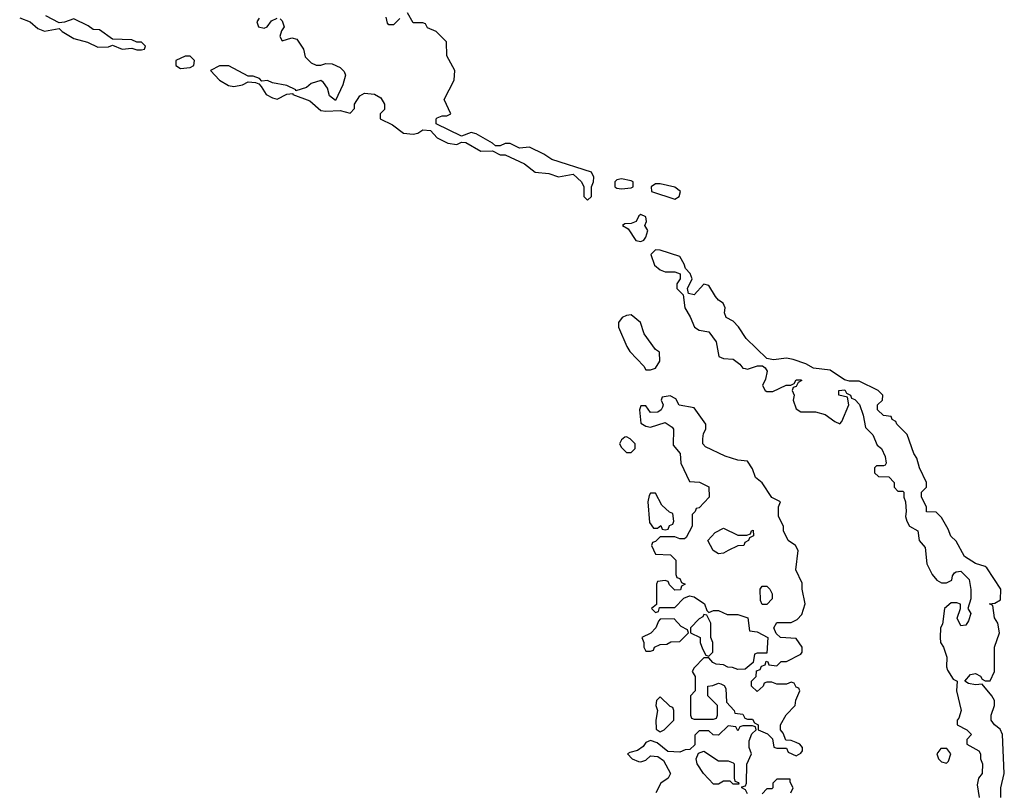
# Model space of a CAD drawing. Header units: inches. Extents: x 2701323 to 2964515, y 494916 to 722124.
# Tile 643 of 656: x 2922527 to 2926589, y 680536 to 683719. Entities that reach past the tile are written whole.
import ezdxf

# ---------------------------------------------------------------- set-up
doc = ezdxf.new("R2010")
doc.units = ezdxf.units.IN
doc.header["$MEASUREMENT"] = 0
doc.layers.add('C9628', color=7, linetype='Continuous')

msp = doc.modelspace()

# ---------------------------------------------------------------- linework, layer by layer
at = {"layer": 'C9628', "color": 2, "elevation": 2}
for points in [[(2923602, 683722), (2923610, 683714), (2923618, 683690), (2923607.1, 683672.9), (2923601, 683650), (2923610, 683632), (2923650, 683644.7), (2923670, 683638), (2923698, 683598), (2923705.2, 683565.2), (2923730, 683541), (2923750, 683531.3), (2923770, 683531.3), (2923790, 683538), (2923816.9, 683536.9), (2923850, 683522), (2923865.4, 683505.4), (2923871.3, 683490), (2923861, 683450), (2923830, 683386), (2923804.7, 683404.7), (2923796.5, 683436.5), (2923780.4, 683460.4), (2923770, 683468), (2923730, 683455.3), (2923710, 683439), (2923666, 683426), (2923666, 683430), (2923630, 683448), (2923570, 683458), (2923550, 683468), (2923526, 683466), (2923516.4, 683476.4), (2923490, 683486), (2923470, 683486), (2923390, 683528.7), (2923351.6, 683528.4), (2923314, 683510), (2923352, 683470), (2923388, 683448), (2923410, 683444), (2923446, 683450), (2923470, 683462), (2923499.6, 683459.6), (2923514, 683454), (2923523.6, 683443.6), (2923544.7, 683410), (2923570, 683396), (2923590, 683391), (2923630, 683412), (2923654, 683414), (2923654, 683410), (2923724.5, 683384.5), (2923770, 683344.7), (2923790, 683342), (2923850, 683344.7), (2923890, 683334), (2923908, 683352), (2923908.7, 683370), (2923930, 683404.7), (2923950, 683416), (2923991.3, 683411.3), (2924016.9, 683396.9), (2924032, 683370), (2924031.6, 683348.4), (2924014, 683330), (2924014, 683310), (2924065.4, 683285.4), (2924110, 683251.3), (2924150, 683246.8), (2924170, 683251.3), (2924190, 683264.7), (2924222, 683262), (2924250, 683232), (2924294, 683210), (2924330, 683204.7), (2924350, 683214), (2924367.3, 683212.7), (2924430, 683176), (2924478, 683178), (2924510, 683162), (2924530, 683162), (2924610, 683124.7), (2924654, 683090), (2924710, 683084.7), (2924750, 683071), (2924810, 683082), (2924844.7, 683050), (2924854, 683030), (2924854, 682990), (2924870, 682974), (2924886, 682990), (2924886, 683030), (2924894, 683050), (2924895.3, 683070), (2924886, 683090), (2924722, 683142), (2924690, 683164), (2924630, 683193.2), (2924588.7, 683188.7), (2924550, 683208), (2924530, 683208), (2924510, 683198), (2924490, 683198), (2924478, 683210), (2924410, 683248.7), (2924390, 683253.2), (2924350, 683238), (2924246, 683290), (2924246, 683310), (2924250, 683314), (2924270, 683322), (2924290, 683322), (2924306, 683330), (2924278, 683390), (2924319, 683470), (2924322, 683510), (2924288.7, 683570), (2924287.3, 683627.3), (2924246, 683670), (2924210, 683686), (2924202, 683702), (2924190, 683706), (2924150, 683706), (2924127.3, 683747.3)], [(2922527.3, 683727.3), (2922570.7, 683710.7), (2922602, 683682), (2922630, 683671.3), (2922690, 683682), (2922702, 683670), (2922750, 683641), (2922806.4, 683626.4), (2922850, 683606), (2922893.6, 683606.4), (2922910, 683614), (2922950, 683598), (2922990, 683602), (2923010, 683594), (2923030, 683594), (2923042, 683598), (2923046, 683610), (2923030, 683626), (2923010, 683626), (2922990, 683635.3), (2922910, 683638), (2922856.5, 683676.5), (2922830, 683679), (2922810, 683694), (2922750, 683722), (2922711.6, 683708.4), (2922690, 683706), (2922634.6, 683734.6)], [(2923514.8, 683725.2), (2923506, 683710), (2923512, 683690), (2923535.5, 683684.5), (2923548, 683690), (2923565.6, 683714.4), (2923590, 683724.7)], [(2924096, 683724), (2924070, 683698), (2924050, 683698), (2924045.2, 683705.2), (2924039, 683730)], [(2926575.3, 680510), (2926575.3, 680550), (2926589, 680610), (2926581.2, 680770), (2926572, 680792), (2926548, 680810), (2926535.3, 680830), (2926535.3, 680850), (2926548, 680890), (2926548, 680910), (2926538, 680930), (2926498, 680978), (2926470, 680975.3), (2926441.2, 680981.2), (2926426, 680990), (2926450, 681018), (2926470, 681022), (2926490.8, 681010.8), (2926498, 680998), (2926510, 680991.3), (2926530, 680992), (2926548.7, 681030), (2926548, 681130), (2926568.7, 681190), (2926562, 681230), (2926548, 681252), (2926542, 681302), (2926528, 681310), (2926550, 681312), (2926573.6, 681326.4), (2926575.3, 681370), (2926517.5, 681457.5), (2926510, 681464), (2926470, 681475.3), (2926425.2, 681505.2), (2926390, 681568), (2926368.7, 681588.7), (2926358, 681618), (2926330, 681666), (2926307.3, 681687.3), (2926268.7, 681688.7), (2926268, 681710), (2926248, 681750), (2926248, 681770), (2926268, 681790), (2926268.7, 681810), (2926239, 681870), (2926228.7, 681910), (2926215.3, 681930), (2926188.4, 682008.4), (2926146, 682050), (2926142, 682062), (2926126, 682070), (2926122, 682082), (2926090, 682086), (2926066, 682110), (2926066, 682130), (2926086, 682150), (2926088, 682170), (2926068, 682190), (2925990, 682228), (2925950, 682228), (2925930, 682234), (2925870, 682273.2), (2925802, 682282), (2925770, 682299), (2925717.5, 682317.5), (2925690, 682322.7), (2925636.5, 682316.5), (2925610, 682322), (2925524.1, 682404.1), (2925491.9, 682451.9), (2925470, 682475.3), (2925442, 682490), (2925435.3, 682510), (2925438, 682530), (2925429, 682549), (2925410, 682562), (2925397.5, 682577.5), (2925370, 682622), (2925350, 682628), (2925310, 682584), (2925286, 682590), (2925282, 682610), (2925302, 682650), (2925292.5, 682672.5), (2925273.2, 682693.2), (2925269, 682710), (2925250, 682742), (2925170, 682768.7), (2925150, 682769), (2925131, 682750), (2925146.2, 682706.2), (2925170, 682686.8), (2925190, 682678.8), (2925230, 682678.8), (2925251.3, 682671.3), (2925252, 682650), (2925238, 682630), (2925238, 682610), (2925264.7, 682584.7), (2925270.8, 682530), (2925293.2, 682493.2), (2925310.9, 682450.9), (2925330, 682438), (2925370, 682431), (2925401, 682390), (2925412, 682330), (2925430, 682321), (2925470, 682318), (2925498, 682298), (2925510, 682282), (2925519.6, 682279.6), (2925530, 682278), (2925571, 682291), (2925591.2, 682291.1), (2925602.8, 682282.8), (2925610.9, 682269.1), (2925604, 682236), (2925592, 682210), (2925602, 682190), (2925610, 682184.7), (2925634.6, 682185.4), (2925688.8, 682211.1), (2925708, 682212), (2925722, 682218), (2925730, 682234), (2925750, 682234), (2925754, 682230), (2925738, 682222), (2925730, 682206), (2925718, 682202), (2925714, 682190), (2925722, 682170), (2925718, 682150), (2925730, 682114), (2925750, 682101), (2925810, 682102), (2925850, 682091), (2925890, 682061), (2925910, 682052), (2925919, 682061), (2925948, 682130), (2925942, 682162), (2925906, 682170), (2925906, 682190), (2925931.6, 682191.6), (2925938, 682178), (2925954, 682170), (2925958, 682158), (2925972.7, 682152.7), (2925991.6, 682131.6), (2926007.1, 682087.1), (2926016.9, 682036.9), (2926046, 682006), (2926064, 681964), (2926082, 681950), (2926096.9, 681916.9), (2926102, 681890), (2926098, 681882), (2926090, 681878), (2926062, 681878), (2926054, 681870), (2926054, 681850), (2926070, 681834), (2926112.7, 681832.7), (2926134, 681810), (2926134, 681790), (2926150, 681774), (2926170, 681774), (2926174, 681770), (2926174, 681750), (2926182, 681730), (2926184.7, 681690), (2926181, 681670), (2926186.8, 681650), (2926198, 681630), (2926232, 681610), (2926238, 681570), (2926262, 681542), (2926270, 681474), (2926292, 681430), (2926310, 681406.8), (2926330, 681396), (2926350, 681396), (2926372.5, 681407.5), (2926375.3, 681424.7), (2926383.1, 681436.9), (2926390, 681442), (2926410, 681444.7), (2926444.7, 681410), (2926451.2, 681368.9), (2926451.3, 681330), (2926438, 681290), (2926451, 681270), (2926440.7, 681239.3), (2926430, 681222), (2926410, 681218), (2926394, 681250), (2926408.7, 681290), (2926408, 681308), (2926393.6, 681313.6), (2926370, 681314), (2926342.8, 681290), (2926334, 681226), (2926326, 681210), (2926324.7, 681170), (2926326, 681150), (2926338, 681130), (2926352, 681090), (2926351, 681050), (2926355.3, 681035.3), (2926378, 680998), (2926394, 680990), (2926392, 680950), (2926411, 680870), (2926402, 680838), (2926394, 680830), (2926394, 680810), (2926434, 680790), (2926454, 680770), (2926434, 680750), (2926434, 680730), (2926483.6, 680703.6), (2926491, 680691), (2926491, 680670), (2926498.8, 680650), (2926498, 680610), (2926482, 680590), (2926476.9, 680563.1), (2926484.7, 680510)], [(2925530, 680526), (2925522, 680542), (2925506, 680550), (2925506, 680554), (2925522, 680558), (2925526, 680570), (2925527.3, 680647.3), (2925546, 680690), (2925536.4, 680716.4), (2925536.4, 680743.6), (2925547.3, 680772.7), (2925566, 680790), (2925562, 680802), (2925550, 680806), (2925510, 680806), (2925498, 680802), (2925490, 680786), (2925482, 680802), (2925450, 680806), (2925410, 680768), (2925388.4, 680768.4), (2925370, 680786), (2925330, 680786), (2925312.7, 680767.3), (2925312, 680728), (2925292, 680708), (2925272.7, 680707.3), (2925250, 680698), (2925200.4, 680700.4), (2925156.4, 680736.4), (2925130, 680746), (2925110, 680738), (2925098.8, 680721.2), (2925076, 680704), (2925043.6, 680696.4), (2925034, 680690), (2925054, 680670), (2925079.6, 680659.6), (2925090, 680658), (2925110, 680664.7), (2925130, 680682), (2925159.6, 680679.6), (2925183.6, 680663.6), (2925212, 680610), (2925202, 680590), (2925172, 680570), (2925152, 680530)], [(2925708, 680530), (2925718, 680550), (2925706, 680574), (2925706, 680586), (2925650, 680586), (2925634, 680570), (2925634, 680550), (2925630, 680546), (2925610, 680546), (2925590, 680526)]]:
    msp.add_lwpolyline(points, dxfattribs=at)
for points in [[(2923210, 683568.7), (2923172, 683550), (2923172, 683530), (2923190, 683518), (2923230, 683522), (2923246, 683530), (2923248, 683550), (2923230, 683568)], [(2925010, 683062), (2924990, 683058), (2924982, 683050), (2924982, 683030), (2924990, 683024.7), (2925010, 683021), (2925050, 683026), (2925058, 683030), (2925058, 683050), (2925050, 683054)], [(2925170, 683042), (2925150, 683042), (2925132, 683030), (2925134, 683010), (2925230, 682978), (2925248, 682990), (2925253.2, 683010), (2925230, 683028.7)], [(2925090, 682915.3), (2925082, 682910), (2925070, 682886), (2925050, 682878), (2925023.6, 682876.4), (2925014, 682870), (2925036.9, 682856.9), (2925068.5, 682808.5), (2925090, 682804), (2925102, 682810), (2925110, 682822), (2925119, 682850), (2925106, 682870), (2925112.9, 682887.1), (2925110, 682906)], [(2925050, 682502), (2925030, 682499), (2925012, 682490), (2924998, 682470), (2924998, 682450), (2925031.2, 682371.1), (2925044.7, 682350), (2925102, 682290), (2925110, 682274), (2925130, 682274), (2925150, 682282), (2925168, 682310), (2925167.3, 682347.3), (2925150, 682358), (2925103.7, 682423.7), (2925088.7, 682470)], [(2925210, 682168), (2925178, 682162), (2925174, 682150), (2925182, 682130), (2925179.6, 682120.4), (2925174, 682110), (2925159.6, 682100.4), (2925130, 682098), (2925110, 682126), (2925090, 682126), (2925084.7, 682110), (2925090, 682054), (2925110, 682042), (2925130, 682038), (2925190, 682058), (2925218.8, 682038.8), (2925224.7, 682030), (2925223.6, 681963.6), (2925252, 681930), (2925254, 681890), (2925290, 681814), (2925331.6, 681811.6), (2925370, 681792), (2925371.3, 681750), (2925330, 681706), (2925318, 681702), (2925314, 681690), (2925302, 681678), (2925302, 681630), (2925276.9, 681583.1), (2925270, 681578), (2925250, 681578), (2925230, 681586), (2925170, 681586), (2925150, 681566), (2925138, 681562), (2925134, 681550), (2925150, 681514), (2925211.6, 681511.6), (2925234, 681490), (2925234, 681430), (2925238, 681418), (2925250, 681414), (2925258, 681398), (2925272, 681390), (2925258, 681382), (2925252.7, 681367.3), (2925230, 681366), (2925207.3, 681387.3), (2925202, 681402), (2925190, 681406), (2925158, 681402), (2925154, 681390), (2925154, 681306), (2925134, 681290), (2925150, 681274), (2925162, 681278), (2925166, 681294), (2925230, 681294), (2925267.3, 681332.7), (2925290, 681342), (2925310, 681338), (2925352, 681310), (2925362, 681282), (2925370, 681274), (2925390, 681282), (2925410, 681282), (2925445.4, 681265.4), (2925490, 681264.7), (2925531.6, 681251.6), (2925538, 681198), (2925570, 681194), (2925614, 681170), (2925610, 681106), (2925570, 681106), (2925558, 681102), (2925552.7, 681067.3), (2925519.6, 681040.4), (2925490, 681038), (2925467.3, 681047.3), (2925448.4, 681048.4), (2925430, 681058), (2925400.4, 681060.4), (2925387.3, 681067.3), (2925370, 681086), (2925350, 681086), (2925310, 681046), (2925302, 681030), (2925314, 681010), (2925314, 680950), (2925294, 680930), (2925294, 680850), (2925298, 680838), (2925310, 680834), (2925390, 680834), (2925402, 680838), (2925406, 680850), (2925406, 680890), (2925366, 680930), (2925366, 680970), (2925387.3, 680972.7), (2925410, 680982), (2925419.6, 680979.6), (2925432.7, 680972.7), (2925439.6, 680959.6), (2925443.6, 680903.6), (2925474, 680870), (2925478, 680858), (2925510, 680854), (2925518, 680838), (2925530, 680834), (2925550, 680834), (2925558, 680818), (2925574, 680810), (2925574, 680790), (2925612.7, 680772.7), (2925632.7, 680752.7), (2925638, 680718), (2925650, 680714), (2925690, 680714), (2925698, 680698), (2925730, 680682), (2925750, 680694), (2925756.4, 680703.6), (2925756.4, 680716.4), (2925746, 680730), (2925730, 680738), (2925710, 680746), (2925687.3, 680747.3), (2925676.4, 680776.4), (2925666, 680790), (2925666, 680810), (2925688.8, 680851.1), (2925726, 680890), (2925728.4, 680911.6), (2925746, 680950), (2925742, 680962), (2925730, 680966), (2925722, 680982), (2925710, 680986), (2925690, 680978), (2925650, 680978), (2925630, 680986), (2925610, 680986), (2925598, 680982), (2925594, 680970), (2925570, 680948), (2925546, 680970), (2925546, 680990), (2925566, 681010), (2925567.3, 681032.7), (2925582, 681038), (2925587.3, 681052.7), (2925602, 681058), (2925607.3, 681072.7), (2925614, 681070), (2925618, 681058), (2925650, 681054), (2925668.4, 681071.6), (2925690, 681072), (2925750, 681102), (2925755.3, 681110), (2925755.3, 681130), (2925730, 681166), (2925666, 681170), (2925647.3, 681187.3), (2925638, 681210), (2925650, 681232), (2925710, 681232), (2925734.6, 681245.4), (2925754, 681266), (2925768, 681310), (2925755.3, 681370), (2925754.6, 681394.6), (2925729, 681450), (2925739, 681530), (2925728, 681550), (2925698, 681570), (2925678, 681610), (2925678, 681630), (2925658, 681670), (2925658, 681710), (2925666, 681730), (2925630, 681748), (2925590, 681808), (2925562, 681830), (2925550, 681866), (2925530, 681898), (2925490, 681902), (2925438, 681918), (2925356.4, 681956.4), (2925346, 681970), (2925346, 681990), (2925348.4, 682011.6), (2925358, 682030), (2925358, 682050), (2925310, 682118), (2925248.4, 682128.4), (2925234.6, 682154.6)], [(2925030, 681998), (2925023.6, 681996.4), (2925010, 681986), (2925002, 681970), (2925010, 681954), (2925030, 681934), (2925050, 681934), (2925066, 681950), (2925066, 681970), (2925046, 681990)], [(2925150, 681766), (2925130, 681766), (2925123.6, 681756.4), (2925118, 681730), (2925124.7, 681644.7), (2925142, 681622), (2925158, 681622), (2925172, 681632), (2925178, 681618), (2925190, 681614), (2925202, 681618), (2925207.3, 681632.7), (2925222, 681638), (2925226, 681650), (2925222, 681682), (2925207.3, 681687.3), (2925176.4, 681716.4)], [(2925490, 681592), (2925527.3, 681592.7), (2925542, 681598), (2925546, 681610), (2925552.7, 681612.7), (2925554, 681590), (2925538, 681582), (2925534, 681570), (2925518, 681562), (2925514, 681550), (2925490, 681548), (2925450, 681528.7), (2925430, 681518), (2925410, 681515.3), (2925388, 681530), (2925366, 681570), (2925396.4, 681603.6), (2925430, 681622)], [(2925590, 681306), (2925583.1, 681323.1), (2925582, 681370), (2925590, 681382), (2925610, 681382), (2925622, 681370), (2925631.3, 681350), (2925632, 681330), (2925610, 681306)], [(2925350, 681266), (2925344.7, 681255.3), (2925330, 681248), (2925294, 681210), (2925294, 681190), (2925334, 681170), (2925334, 681150), (2925343.6, 681123.6), (2925358, 681098), (2925370, 681094), (2925386, 681110), (2925386, 681150), (2925378, 681170), (2925378, 681230), (2925362, 681262)], [(2925227.3, 681247.3), (2925170, 681246), (2925162, 681238), (2925152, 681210), (2925131.2, 681188.9), (2925094, 681170), (2925102, 681150), (2925102, 681130), (2925110, 681114), (2925130, 681114), (2925142, 681118), (2925146, 681130), (2925170, 681142), (2925196.4, 681143.6), (2925212.7, 681152.7), (2925250, 681154), (2925286, 681190), (2925282, 681202), (2925256.4, 681216.4)], [(2925170, 680926), (2925154, 680910), (2925152, 680890), (2925158, 680870), (2925152, 680830), (2925152.7, 680792.7), (2925170, 680782), (2925186, 680790), (2925226, 680830), (2925226, 680870), (2925222, 680882), (2925210, 680886)], [(2925410, 680662), (2925450, 680662), (2925470, 680654), (2925474, 680650), (2925474, 680590), (2925478, 680578), (2925492.7, 680572.7), (2925494, 680566), (2925490, 680566), (2925470, 680566), (2925458, 680578), (2925430, 680578), (2925410, 680566), (2925390, 680566), (2925348.8, 680608.9), (2925322, 680650), (2925318, 680670), (2925327.3, 680692.7), (2925350, 680702)], [(2926326.8, 680713.2), (2926311.3, 680690), (2926318, 680670), (2926330, 680658), (2926350, 680652), (2926359, 680661), (2926368.7, 680690), (2926352.3, 680712.3)]]:
    msp.add_lwpolyline(points, close=True, dxfattribs=at)

doc.saveas('drawing.dxf')
